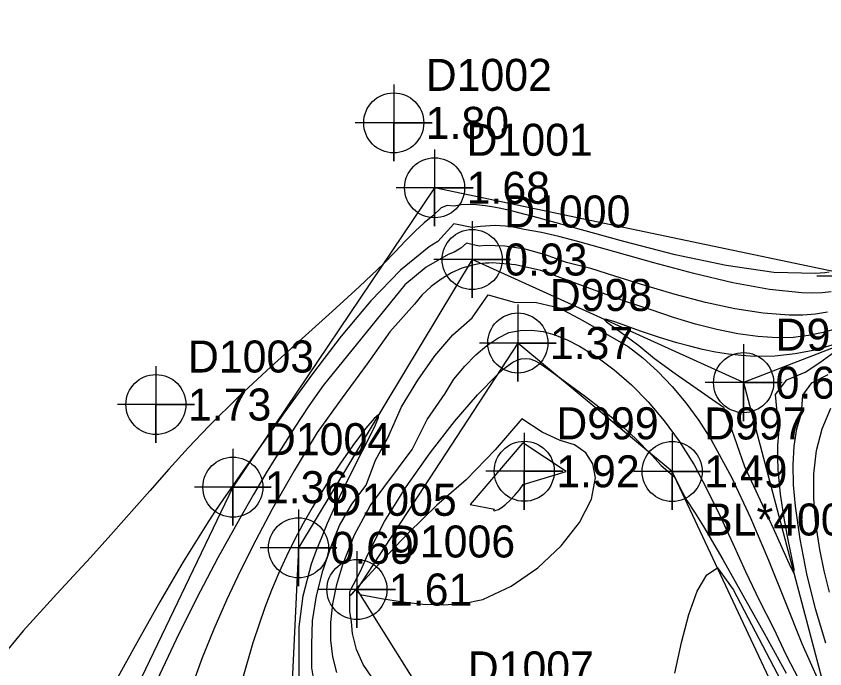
# Model space of a CAD drawing. Extents: x 2356077 to 2359823, y 225951 to 227822.
# Drawn here: x 2357183 to 2357246.2, y 226739.1 to 226790 of the extents above; entities that cross this region are included whole.
import ezdxf

# ---------------------------------------------------------------- set-up
doc = ezdxf.new("R2010")
doc.units = 0
for name, color, linetype in [('DTM Contours Major', 7, 'Continuous'), ('DTM Contours Minor', 7, 'Continuous'), ('Exist DTM Breakline', 7, 'Continuous'), ('Exist DTM Breakline Cogo Comment', 7, 'Continuous'), ('Exist DTM Breakline Cogo Elevation', 7, 'Continuous'), ('Exist DTM Breakline Cogo Number', 7, 'Continuous'), ('Exist DTM Breakline Cogo Point CELL', 7, 'Continuous'), ('Exist DTM Drainline', 7, 'Continuous'), ('Exist DTM Drainline Cogo Elevation', 7, 'Continuous'), ('Exist DTM Drainline Cogo Number', 7, 'Continuous'), ('Exist DTM Drainline Cogo Point CELL', 7, 'Continuous'), ('Exist DTM Regular Point CELL', 7, 'Continuous'), ('Exist DTM Regular Point Cogo Elevation', 7, 'Continuous'), ('Exist DTM Regular Point Cogo Number', 7, 'Continuous')]:
    doc.layers.add(name, color=color, linetype=linetype)

msp = doc.modelspace()

# ---------------------------------------------------------------- linework, layer by layer
at = {"layer": 'DTM Contours Major'}
for points in [[(2357247.167, 226765.635), (2357246.062, 226765.307), (2357244.91, 226765.074), (2357243.707, 226764.939), (2357242.452, 226764.907), (2357240.949, 226764.999), (2357239.382, 226765.217), (2357237.758, 226765.549), (2357236.085, 226765.982), (2357234.372, 226766.503), (2357232.625, 226767.098), (2357230.466, 226767.781), (2357226.054, 226769.419), (2357224.003, 226770.159), (2357222.031, 226770.595), (2357220.207, 226770.749), (2357219.946, 226770.743), (2357219.69, 226770.728), (2357219.438, 226770.706), (2357219.189, 226770.674), (2357218.944, 226770.634), (2357218.702, 226770.586), (2357217.849, 226770.334), (2357217.028, 226769.968), (2357216.229, 226769.491), (2357215.441, 226768.907), (2357214.706, 226768.232), (2357214.131, 226767.523), (2357212.218, 226765.376), (2357210.436, 226762.861), (2357208.482, 226760.208), (2357206.53, 226757.5), (2357204.739, 226754.52), (2357203.041, 226751.511), (2357201.759, 226749.104), (2357200.566, 226746.736), (2357199.468, 226744.413), (2357198.469, 226742.138), (2357197.574, 226739.917), (2357196.786, 226737.755)], [(2357206.406, 226737.423), (2357206.132, 226739.123), (2357206.134, 226740.962), (2357206.173, 226742.813), (2357206.489, 226744.744), (2357206.983, 226746.697), (2357207.577, 226748.477), (2357208.288, 226750.254), (2357209.257, 226751.92), (2357210.368, 226753.409), (2357211.099, 226755.349), (2357212.06, 226757.105), (2357213.14, 226759.504), (2357214.403, 226761.59), (2357215.732, 226763.496), (2357217.139, 226765.146), (2357218.643, 226766.452), (2357219.895, 226768.259), (2357221.916, 226767.699), (2357223.656, 226767.652), (2357225.447, 226767.238), (2357227.281, 226766.259), (2357230.82, 226764.216), (2357231.977, 226763.338), (2357233.137, 226762.268), (2357234.249, 226761.101), (2357235.315, 226759.829), (2357236.334, 226758.445), (2357237.305, 226756.942), (2357238.901, 226754.023), (2357240.38, 226750.843), (2357241.77, 226747.533), (2357243.098, 226744.221), (2357244.393, 226741.036), (2357245.682, 226738.108)], [(2357246.248, 226741.058), (2357245.462, 226743.744), (2357244.788, 226746.478), (2357244.253, 226749.177), (2357243.885, 226751.757), (2357243.743, 226753.418), (2357243.706, 226754.979), (2357243.789, 226756.436), (2357244.005, 226757.785), (2357244.369, 226759.022), (2357244.451, 226760.43), (2357245.17, 226761.379), (2357246.436, 226762.042)]]:
    msp.add_lwpolyline(points, dxfattribs=at)
at = {"layer": 'DTM Contours Minor'}
for points in [[(2357246.511, 226770.037), (2357246.171, 226769.987), (2357245.82, 226769.948), (2357245.458, 226769.918), (2357242.211, 226769.998), (2357238.476, 226770.541), (2357234.491, 226771.397), (2357230.494, 226772.421), (2357223.418, 226774.378), (2357222.691, 226774.569), (2357222.005, 226774.742), (2357221.36, 226774.895), (2357220.754, 226775.026), (2357220.183, 226775.134), (2357219.648, 226775.217), (2357218.976, 226775.288), (2357218.357, 226775.309), (2357217.783, 226775.277), (2357217.246, 226775.19), (2357216.696, 226775.242), (2357216.212, 226775.063), (2357215.57, 226774.425), (2357214.892, 226773.886), (2357214.194, 226773.231), (2357213.451, 226772.473), (2357212.634, 226771.622), (2357211.717, 226770.689), (2357209.855, 226768.91), (2357207.707, 226766.952), (2357205.364, 226764.848), (2357202.919, 226762.633), (2357200.463, 226760.338), (2357198.09, 226757.998), (2357196.502, 226756.333), (2357194.973, 226754.658), (2357193.471, 226752.965), (2357190.436, 226749.509), (2357188.844, 226747.734), (2357186.227, 226744.898), (2357183.597, 226742.008), (2357181.157, 226739.102)], [(2357246.67, 226768.499), (2357245.962, 226768.423), (2357245.204, 226768.393), (2357244.391, 226768.407), (2357241.853, 226768.67), (2357238.997, 226769.2), (2357235.95, 226769.92), (2357232.835, 226770.751), (2357229.776, 226771.616), (2357226.899, 226772.437), (2357225.42, 226772.81), (2357224.059, 226773.138), (2357222.703, 226773.364), (2357221.623, 226773.604), (2357220.444, 226773.663), (2357219.299, 226773.59), (2357218.628, 226773.528), (2357217.215, 226773.812), (2357215.963, 226772.424), (2357215.287, 226772), (2357213.038, 226770.177), (2357210.733, 226767.799), (2357208.426, 226765.044), (2357206.169, 226762.089), (2357204.016, 226759.112), (2357202.019, 226756.291), (2357200.587, 226754.273), (2357199.903, 226753.3), (2357199.231, 226752.33), (2357198.565, 226751.345), (2357197.898, 226750.33), (2357196.08, 226747.405), (2357194.251, 226744.275), (2357192.453, 226741.071), (2357190.728, 226737.923)], [(2357246.395, 226766.9), (2357245.456, 226766.751), (2357244.455, 226766.672), (2357243.386, 226766.666), (2357241.358, 226766.823), (2357239.164, 226767.167), (2357236.858, 226767.664), (2357234.491, 226768.279), (2357232.115, 226768.977), (2357229.783, 226769.721), (2357227.9, 226770.308), (2357226.019, 226770.782), (2357224.381, 226771.39), (2357222.78, 226771.832), (2357221.202, 226772.069), (2357219.696, 226772.106), (2357219.191, 226772.065), (2357218.632, 226772.202), (2357218.209, 226772.287), (2357217.753, 226771.9), (2357217.24, 226771.597), (2357216.764, 226771.399), (2357215.05, 226770.409), (2357213.38, 226769.035), (2357207.002, 226761.17), (2357205.899, 226759.586), (2357204.804, 226757.925), (2357203.722, 226756.228), (2357202.646, 226754.483), (2357201.572, 226752.679), (2357200.493, 226750.805), (2357198.795, 226747.725), (2357197.124, 226744.537), (2357195.529, 226741.332), (2357194.061, 226738.204)], [(2357246.922, 226764.386), (2357245.4, 226763.946), (2357243.852, 226763.641), (2357242.281, 226763.476), (2357240.691, 226763.455), (2357239.678, 226763.517), (2357238.661, 226763.633), (2357237.645, 226763.796), (2357236.633, 226764.001), (2357235.628, 226764.243), (2357234.633, 226764.516), (2357233.199, 226764.958), (2357231.866, 226765.408), (2357229.78, 226766.145), (2357229.168, 226766.337), (2357228.937, 226766.35), (2357229.132, 226766.146), (2357229.701, 226765.727), (2357230.567, 226765.104), (2357231.653, 226764.291), (2357232.883, 226763.298), (2357234.508, 226762.116), (2357238.259, 226759.486), (2357238.699, 226758.287), (2357239.905, 226754.858), (2357241.138, 226752.217), (2357242.157, 226750.05), (2357243.501, 226747.008), (2357243.772, 226746.519), (2357243.774, 226746.83), (2357243.603, 226747.749), (2357243.326, 226749.132), (2357243.012, 226750.831), (2357242.729, 226752.701), (2357242.544, 226754.596), (2357242.508, 226755.574), (2357242.524, 226756.515), (2357242.599, 226757.413), (2357242.51, 226758.578), (2357242.34, 226760.478), (2357243.214, 226761.616), (2357244.64, 226762.23), (2357245.778, 226762.97), (2357246.947, 226763.799)], [(2357208.075, 226738.76), (2357207.76, 226739.988), (2357207.605, 226741.298), (2357207.606, 226742.683), (2357207.764, 226744.135), (2357208.075, 226745.648), (2357208.538, 226747.213), (2357209.451, 226749.527), (2357210.682, 226751.778), (2357213.959, 226756.169), (2357215.142, 226758.517), (2357216.538, 226760.543), (2357217.208, 226761.68), (2357218.08, 226762.693), (2357218.937, 226763.576), (2357219.79, 226764.311), (2357220.648, 226764.884), (2357221.505, 226765.327), (2357222.384, 226765.478), (2357223.268, 226765.513), (2357224.176, 226765.397), (2357225.106, 226765.141), (2357226.058, 226764.758), (2357227.03, 226764.261), (2357228.377, 226763.422), (2357229.736, 226762.408), (2357231.084, 226761.228), (2357232.396, 226759.897), (2357233.647, 226758.424), (2357234.815, 226756.821), (2357235.966, 226754.979), (2357237.003, 226753.027), (2357238.002, 226750.973), (2357238.986, 226748.84), (2357239.99, 226746.646), (2357241.052, 226744.407), (2357242.163, 226742.221), (2357243.149, 226740.126), (2357246.137, 226734.407)], [(2357210.868, 226738.317), (2357210.14, 226739.394), (2357209.613, 226740.559), (2357209.306, 226741.817), (2357209.231, 226742.717), (2357209.098, 226743.53), (2357209.1, 226745.092), (2357209.95, 226746.733), (2357210.462, 226747.932), (2357211.798, 226750.556), (2357213.48, 226753.27), (2357215.353, 226755.923), (2357217.265, 226758.365), (2357219.06, 226760.444), (2357220.586, 226762.011), (2357221.038, 226762.418), (2357221.444, 226762.744), (2357221.814, 226762.992), (2357222.154, 226763.165), (2357222.475, 226763.266), (2357222.783, 226763.299), (2357223.146, 226763.252), (2357223.515, 226763.122), (2357223.901, 226762.918), (2357224.314, 226762.649), (2357224.765, 226762.325), (2357225.264, 226761.954), (2357227.484, 226760.32), (2357228.762, 226759.335), (2357230.086, 226758.243), (2357231.409, 226757.047), (2357232.68, 226755.75), (2357233.401, 226754.926), (2357234.471, 226754.013), (2357234.889, 226753.172), (2357235.418, 226752.211), (2357236.066, 226751.212), (2357236.714, 226750.162), (2357238.204, 226747.594), (2357239.768, 226744.802), (2357241.443, 226741.845), (2357243.161, 226738.715)], [(2357246.536, 226745.05), (2357246.121, 226746.715), (2357245.796, 226748.368), (2357245.481, 226750.387), (2357245.316, 226752.365), (2357245.324, 226754.28), (2357245.535, 226756.101), (2357245.983, 226757.798), (2357246.649, 226759.406)], [(2357205.129, 226737.225), (2357205.136, 226742.328), (2357205.462, 226744.754), (2357206.103, 226747.259), (2357206.502, 226748.31), (2357206.926, 226749.383), (2357207.361, 226750.436), (2357207.814, 226751.463), (2357208.278, 226752.461), (2357208.748, 226753.43), (2357209.458, 226754.849), (2357210.682, 226757.249), (2357211.104, 226758.113), (2357211.337, 226758.676), (2357211.335, 226758.88), (2357210.995, 226758.611), (2357210.342, 226757.851), (2357209.454, 226756.685), (2357208.407, 226755.201), (2357207.279, 226753.485), (2357206.146, 226751.626), (2357205.449, 226750.392), (2357204.784, 226749.135), (2357204.151, 226747.852), (2357203.551, 226746.543), (2357202.987, 226745.207), (2357202.46, 226743.844), (2357201.524, 226741.076), (2357200.72, 226738.269)], [(2357209.62, 226745.152), (2357209.897, 226744.848), (2357211.564, 226744.555), (2357213.198, 226744.296), (2357214.803, 226744.114), (2357216.384, 226744.053), (2357217.945, 226744.155), (2357219.49, 226744.463), (2357221.702, 226745.501), (2357223.772, 226746.942), (2357225.584, 226748.65), (2357227.018, 226750.484), (2357227.958, 226752.307), (2357228.286, 226753.98), (2357228.079, 226755.05), (2357227.514, 226755.917), (2357226.642, 226756.541), (2357225.51, 226756.879), (2357224.098, 226757.536), (2357222.533, 226758.565), (2357220.434, 226756.15), (2357218.176, 226753.809), (2357215.876, 226751.823), (2357213.67, 226749.678), (2357211.658, 226747.571), (2357209.941, 226745.695), (2357209.689, 226745.418), (2357209.214, 226744.894), (2357209.135, 226744.798), (2357209.135, 226744.783), (2357209.62, 226745.266), (2357209.62, 226745.152)], [(2357222.604, 226756.697), (2357218.491, 226751.877), (2357220.379, 226751.51), (2357220.316, 226751.447), (2357220.325, 226751.41), (2357220.397, 226751.404), (2357220.523, 226751.435), (2357220.695, 226751.508), (2357220.902, 226751.628), (2357221.244, 226751.885), (2357221.614, 226752.223), (2357221.985, 226752.616), (2357222.329, 226753.037), (2357222.62, 226753.459), (2357225.982, 226754.474), (2357222.604, 226756.697)], [(2357234.476, 226738.711), (2357234.98, 226741.098), (2357235.555, 226743.294), (2357236.21, 226745.118), (2357236.955, 226746.39), (2357237.797, 226746.929), (2357239.025, 226745.245), (2357245.885, 226732.115)]]:
    msp.add_lwpolyline(points, dxfattribs=at)
at = {"layer": 'Exist DTM Breakline'}
for points in [[(2357265.481, 226802.031), (2357248.568, 226769.724), (2357215.713, 226776.621), (2357199.963, 226753.239), (2357185.71, 226723.561)], [(2357245.403, 226730.73), (2357234.259, 226754.464), (2357222.209, 226764.499), (2357209.648, 226745.247), (2357215.8, 226735.412), (2357237.083, 226728.265), (2357249.568, 226712.997)]]:
    msp.add_lwpolyline(points, dxfattribs=at)
at = {"layer": 'Exist DTM Breakline Cogo Point CELL'}
for points in [[(2357215.713, 226779.621), (2357215.713, 226773.621), (2357215.713, 226776.621), (2357218.713, 226776.621), (2357212.713, 226776.621)], [(2357248.568, 226772.724), (2357248.568, 226766.724), (2357248.568, 226769.724), (2357251.568, 226769.724), (2357245.568, 226769.724)], [(2357222.209, 226767.499), (2357222.209, 226761.499), (2357222.209, 226764.499), (2357225.209, 226764.499), (2357219.209, 226764.499)], [(2357234.259, 226757.464), (2357234.259, 226751.464), (2357234.259, 226754.464), (2357237.259, 226754.464), (2357231.259, 226754.464)], [(2357199.963, 226756.239), (2357199.963, 226750.239), (2357199.963, 226753.239), (2357202.963, 226753.239), (2357196.963, 226753.239)], [(2357209.648, 226748.247), (2357209.648, 226742.247), (2357209.648, 226745.247), (2357212.648, 226745.247), (2357206.648, 226745.247)]]:
    msp.add_lwpolyline(points, dxfattribs=at)
for centre in [(2357215.713, 226776.621), (2357222.209, 226764.499), (2357234.259, 226754.464), (2357199.963, 226753.239), (2357209.648, 226745.247)]:
    msp.add_circle(centre, 2.344, dxfattribs=at)
at = {"layer": 'Exist DTM Drainline'}
for points in [[(2357263.657, 226776.679), (2357250.618, 226765.591), (2357239.84, 226761.402), (2357218.647, 226771.02), (2357205.086, 226748.503), (2357204.018, 226726.018)], [(2357239.84, 226761.402), (2357247.121, 226733.844), (2357275.789, 226706.369), (2357264.589, 226679.568), (2357278.895, 226666.341), (2357267.802, 226641.891), (2357249.864, 226643.057), (2357226.024, 226634.769)]]:
    msp.add_lwpolyline(points, dxfattribs=at)
at = {"layer": 'Exist DTM Drainline Cogo Point CELL'}
for points in [[(2357218.647, 226774.02), (2357218.647, 226768.02), (2357218.647, 226771.02), (2357221.647, 226771.02), (2357215.647, 226771.02)], [(2357239.84, 226764.402), (2357239.84, 226758.402), (2357239.84, 226761.402), (2357242.84, 226761.402), (2357236.84, 226761.402)], [(2357205.086, 226751.503), (2357205.086, 226745.503), (2357205.086, 226748.503), (2357208.086, 226748.503), (2357202.086, 226748.503)]]:
    msp.add_lwpolyline(points, dxfattribs=at)
for centre in [(2357218.647, 226771.02), (2357239.84, 226761.402), (2357205.086, 226748.503)]:
    msp.add_circle(centre, 2.344, dxfattribs=at)
at = {"layer": 'Exist DTM Regular Point CELL'}
for points in [[(2357212.518, 226784.691), (2357212.518, 226778.691), (2357212.518, 226781.691), (2357215.518, 226781.691), (2357209.518, 226781.691)], [(2357193.953, 226762.694), (2357193.953, 226756.694), (2357193.953, 226759.694), (2357196.953, 226759.694), (2357190.953, 226759.694)], [(2357222.716, 226757.479), (2357222.716, 226751.479), (2357222.716, 226754.479), (2357225.716, 226754.479), (2357219.716, 226754.479)]]:
    msp.add_lwpolyline(points, dxfattribs=at)
for centre in [(2357212.518, 226781.691), (2357193.953, 226759.694), (2357222.716, 226754.479)]:
    msp.add_circle(centre, 2.344, dxfattribs=at)

# ---------------------------------------------------------------- texts
at = {"layer": 'Exist DTM Breakline Cogo Comment'}
msp.add_text('BL*40051', height=2.5, dxfattribs=at).set_placement((2357236.759, 226749.464))
at = {"layer": 'Exist DTM Breakline Cogo Elevation'}
for s, p in [('1.68', (2357218.213, 226775.371)), ('1.37', (2357224.709, 226763.249)), ('1.49', (2357236.759, 226753.214)), ('1.36', (2357202.463, 226751.989)), ('1.61', (2357212.148, 226743.997))]:
    msp.add_text(s, height=2.5, dxfattribs=at).set_placement(p)
at = {"layer": 'Exist DTM Breakline Cogo Number'}
for s, p in [('D1001', (2357218.213, 226779.121)), ('D998', (2357224.709, 226766.999)), ('D997', (2357236.759, 226756.964)), ('D1004', (2357202.463, 226755.739)), ('D1006', (2357212.148, 226747.747)), ('D1007', (2357218.3, 226737.912))]:
    msp.add_text(s, height=2.5, dxfattribs=at).set_placement(p)
at = {"layer": 'Exist DTM Drainline Cogo Elevation'}
for s, p in [('0.93', (2357221.147, 226769.77)), ('0.67', (2357242.34, 226760.152)), ('0.69', (2357207.586, 226747.253))]:
    msp.add_text(s, height=2.5, dxfattribs=at).set_placement(p)
at = {"layer": 'Exist DTM Drainline Cogo Number'}
for s, p in [('D1000', (2357221.147, 226773.52)), ('D996', (2357242.34, 226763.902)), ('D1005', (2357207.586, 226751.003))]:
    msp.add_text(s, height=2.5, dxfattribs=at).set_placement(p)
at = {"layer": 'Exist DTM Regular Point Cogo Elevation'}
for s, p in [('1.80', (2357215.018, 226780.441)), ('1.73', (2357196.453, 226758.444)), ('1.92', (2357225.216, 226753.229))]:
    msp.add_text(s, height=2.5, dxfattribs=at).set_placement(p)
at = {"layer": 'Exist DTM Regular Point Cogo Number'}
for s, p in [('D1002', (2357215.018, 226784.191)), ('D1003', (2357196.453, 226762.194)), ('D999', (2357225.216, 226756.979))]:
    msp.add_text(s, height=2.5, dxfattribs=at).set_placement(p)

doc.saveas('drawing.dxf')
